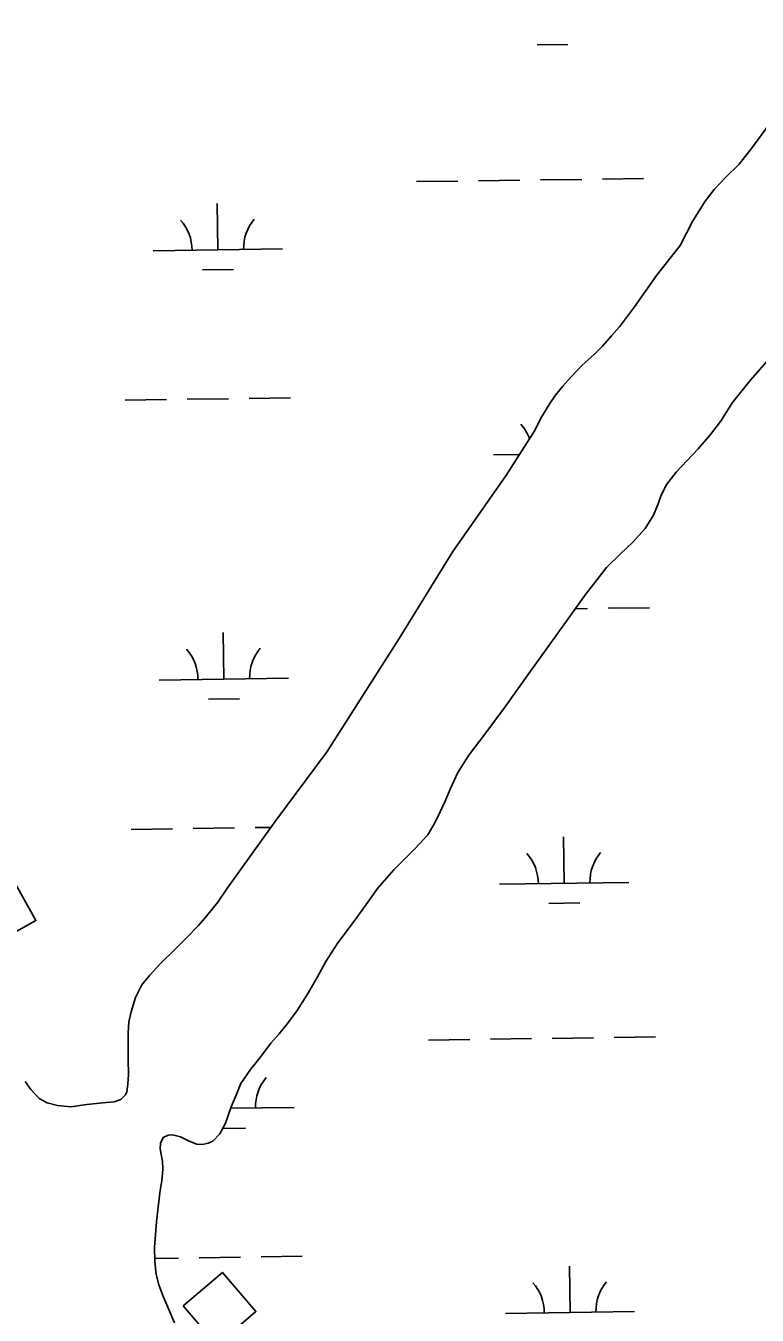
# Model space of a CAD drawing. Extents: x 3767014 to 3805179, y 361544 to 387384.
# Drawn here: x 3780033 to 3780600, y 368978 to 369977 of the extents above; entities that cross this region are included whole.
import ezdxf

# ---------------------------------------------------------------- set-up
doc = ezdxf.new("R2010")
doc.units = 0
for name, color, linetype in [('V-BLDG-OTLN', 7, 'Continuous'), ('V-TOPO-SHOR', 7, 'Continuous'), ('V-WETL-SWMP', 7, 'Continuous')]:
    doc.layers.add(name, color=color, linetype=linetype)

msp = doc.modelspace()

# ---------------------------------------------------------------- linework, layer by layer
at = {"layer": 'V-BLDG-OTLN'}
for points in [[(3779986.805, 369299.388), (3780006.203, 369264.406), (3780041.185, 369283.805), (3780021.786, 369318.786)], [(3780155.264, 368985.173), (3780181.244, 368954.759), (3780211.658, 368980.74), (3780185.678, 369011.154)]]:
    msp.add_lwpolyline(points, close=True, dxfattribs=at)
at = {"layer": 'V-TOPO-SHOR'}
for points in [[(3780443.633, 369691.075), (3780449.38, 369698.008), (3780455.802, 369705.053), (3780464.502, 369714.097), (3780473.612, 369722.373), (3780480.045, 369728.935), (3780487.221, 369736.873), (3780493.35, 369744.008), (3780504.995, 369759.526), (3780521.863, 369783.61), (3780540.198, 369807.054), (3780549.834, 369825.43), (3780559.628, 369841.29), (3780566.581, 369850.387), (3780575.473, 369859.532), (3780585.986, 369869.878), (3780596.332, 369883.036), (3780605.239, 369895.478), (3780629.792, 369930.425), (3780646.944, 369954.712), (3780663.123, 369979.071)], [(3780609.234, 369719.029), (3780594.464, 369702.405), (3780580.786, 369685.222), (3780571.453, 369670.495), (3780563.763, 369660.609), (3780554.145, 369649.501), (3780537.161, 369631.255), (3780529.944, 369622.066), (3780525.651, 369613.536), (3780523.27, 369606.819), (3780519.667, 369598.012), (3780513.263, 369587.668), (3780503.445, 369576.75), (3780493.963, 369568.093), (3780483.155, 369557.542), (3780466.927, 369536.476), (3780454.148, 369518.529), (3780437.11, 369494.603), (3780424.417, 369477.15), (3780403.972, 369448.338), (3780388.892, 369428.378), (3780376.469, 369411.91), (3780368.181, 369398.484), (3780362.51, 369386.2), (3780357.969, 369375.706), (3780354.439, 369367.979), (3780350.341, 369359.453), (3780344.788, 369350.307), (3780334.962, 369339.682), (3780318.425, 369323.212), (3780305.952, 369308.702), (3780297.054, 369296.239), (3780287.016, 369282.278), (3780275.064, 369266.509), (3780265.924, 369251.982), (3780259.454, 369240.266), (3780252.413, 369227.949), (3780243.552, 369214.016), (3780236.16, 369203.942), (3780229.597, 369196.043), (3780223.119, 369188.734), (3780215.629, 369178.656), (3780207.362, 369168.362), (3780200.091, 369157.41), (3780196.292, 369148.599), (3780192.505, 369139.397), (3780188.016, 369126.847), (3780183.715, 369118.514), (3780178.372, 369112.8), (3780174.786, 369111.242), (3780170.209, 369110.246), (3780165.992, 369110.437), (3780159.961, 369112.737), (3780153.114, 369116.29), (3780146.907, 369117.801), (3780143.779, 369117.529), (3780139.911, 369115.571), (3780137.664, 369111.305), (3780137.379, 369106.988), (3780138.272, 369102.603), (3780139.286, 369097.241), (3780139.54, 369090.979), (3780138.772, 369082.34), (3780137.344, 369072.706), (3780135.95, 369061.801), (3780134.764, 369050.314), (3780133.005, 369030.387), (3780133.367, 369019.622), (3780134.498, 369009.562)], [(3780032.956, 369159.144), (3780037.281, 369152.849), (3780043.853, 369146.027), (3780049.952, 369142.588), (3780058.058, 369140.362), (3780068.362, 369139.549), (3780080.639, 369141.212), (3780093.122, 369142.49), (3780101.926, 369143.387), (3780107.118, 369145.261), (3780110.723, 369148.648), (3780111.534, 369151.094), (3780112.451, 369157.129), (3780112.949, 369164.514), (3780112.758, 369176.151), (3780112.572, 369187.689), (3780112.742, 369196.52), (3780113.201, 369205.359), (3780115.048, 369213.068), (3780118.263, 369224.303), (3780123.361, 369233.935), (3780129.482, 369241.363), (3780137.883, 369250.786), (3780148.49, 369261.233), (3780157.39, 369269.99), (3780167.233, 369280.03), (3780173.359, 369287.263), (3780182.208, 369298.152), (3780189.036, 369308.409), (3780227.112, 369361.343), (3780266.825, 369414.804), (3780322.67, 369502.422), (3780364.074, 369569.891), (3780405.217, 369628.335), (3780427.72, 369663.714), (3780432.24, 369673.139), (3780439.236, 369684.469), (3780443.633, 369691.075)], [(3780134.498, 369009.562), (3780136.361, 369001.479), (3780139.505, 368993.133), (3780144.183, 368982.279), (3780148.645, 368972.107)]]:
    msp.add_lwpolyline(points, dxfattribs=at)
at = {"layer": 'V-WETL-SWMP'}
for p, q in [((3780429.407, 369962.4), (3780453.404, 369962.734)), ((3780432.016, 369857.786), (3780464.013, 369858.231)), ((3780480.011, 369858.453), (3780512.008, 369858.898)), ((3780336.025, 369856.453), (3780368.022, 369856.897)), ((3780384.021, 369857.12), (3780416.018, 369857.564)), ((3780182.153, 369803.569), (3780181.653, 369839.565)), ((3780132.158, 369802.874), (3780232.148, 369804.263)), ((3780170.368, 369787.972), (3780194.366, 369788.306)), ((3780158.351, 369687.795), (3780190.348, 369688.239)), ((3780206.346, 369688.461), (3780238.343, 369688.906)), ((3780110.355, 369687.128), (3780142.352, 369687.573)), ((3780395.817, 369644.659), (3780415.776, 369644.936)), ((3780459.08, 369525.455), (3780468.634, 369525.588)), ((3780484.632, 369525.81), (3780516.629, 369526.255)), ((3780186.774, 369470.926), (3780186.274, 369506.922)), ((3780136.779, 369470.231), (3780236.769, 369471.62)), ((3780174.989, 369455.329), (3780198.987, 369455.663)), ((3780114.976, 369354.485), (3780146.973, 369354.93)), ((3780162.972, 369355.152), (3780194.968, 369355.596)), ((3780210.967, 369355.819), (3780223.261, 369355.989)), ((3780450.433, 369312.711), (3780449.933, 369348.707)), ((3780400.438, 369312.016), (3780500.428, 369313.405)), ((3780438.648, 369297.114), (3780462.646, 369297.448)), ((3780345.267, 369191.167), (3780377.264, 369191.612)), ((3780393.262, 369191.834), (3780425.259, 369192.278)), ((3780441.258, 369192.501), (3780473.255, 369192.945)), ((3780489.253, 369193.167), (3780521.25, 369193.612)), ((3780192.11, 369138.293), (3780241.39, 369138.977)), ((3780185.914, 369122.774), (3780203.608, 369123.02)), ((3780133.286, 369022.032), (3780151.594, 369022.287)), ((3780167.592, 369022.509), (3780199.589, 369022.953)), ((3780215.588, 369023.176), (3780247.585, 369023.62)), ((3780455.054, 368980.068), (3780454.554, 369016.064)), ((3780405.058, 368979.373), (3780505.049, 368980.762))]:
    msp.add_line(p, q, dxfattribs=at)
for points in [[(3780605.239, 369895.479), (3780596.331, 369883.037), (3780585.986, 369869.879), (3780575.474, 369859.531), (3780566.581, 369850.387), (3780559.627, 369841.291), (3780549.834, 369825.431), (3780540.199, 369807.053), (3780521.862, 369783.61), (3780504.996, 369759.525), (3780493.35, 369744.007), (3780487.221, 369736.872), (3780480.045, 369728.934), (3780473.611, 369722.373), (3780464.503, 369714.096), (3780455.802, 369705.054), (3780449.379, 369698.008), (3780443.633, 369691.076), (3780439.237, 369684.468), (3780432.241, 369673.14), (3780427.721, 369663.715), (3780405.217, 369628.335), (3780364.075, 369569.892), (3780322.671, 369502.421), (3780266.826, 369414.804), (3780227.113, 369361.344), (3780189.036, 369308.409), (3780182.208, 369298.152), (3780173.359, 369287.263), (3780167.232, 369280.03), (3780157.391, 369269.99), (3780148.489, 369261.233), (3780137.883, 369250.786), (3780129.482, 369241.363), (3780123.36, 369233.936), (3780118.263, 369224.304), (3780115.048, 369213.069), (3780113.201, 369205.36), (3780112.741, 369196.521), (3780112.571, 369187.69), (3780112.759, 369176.151), (3780112.949, 369164.515), (3780112.452, 369157.13), (3780111.534, 369151.093), (3780110.722, 369148.648), (3780107.119, 369145.261), (3780101.927, 369143.386), (3780093.122, 369142.49), (3780080.64, 369141.212), (3780068.361, 369139.55), (3780058.059, 369140.363), (3780049.952, 369142.588)], [(3780134.497, 369009.562), (3780133.367, 369019.622), (3780133.004, 369030.387), (3780134.764, 369050.313), (3780135.95, 369061.801), (3780137.345, 369072.707), (3780138.772, 369082.341), (3780139.539, 369090.979), (3780139.286, 369097.241), (3780138.272, 369102.603), (3780137.38, 369106.988), (3780137.665, 369111.305), (3780139.911, 369115.572), (3780143.78, 369117.528), (3780146.907, 369117.801), (3780153.115, 369116.289), (3780159.961, 369112.737), (3780165.992, 369110.437), (3780170.208, 369110.247), (3780174.787, 369111.242), (3780178.373, 369112.8), (3780183.716, 369118.514), (3780188.016, 369126.848), (3780192.505, 369139.397), (3780196.293, 369148.599), (3780200.091, 369157.41), (3780207.362, 369168.363), (3780215.629, 369178.656), (3780223.118, 369188.733), (3780229.597, 369196.043), (3780236.16, 369203.942), (3780243.551, 369214.017), (3780252.414, 369227.948), (3780259.455, 369240.266), (3780265.924, 369251.983), (3780275.065, 369266.509), (3780287.017, 369282.279), (3780297.054, 369296.239), (3780305.953, 369308.701), (3780318.425, 369323.211), (3780334.962, 369339.682), (3780344.788, 369350.306), (3780350.34, 369359.454), (3780354.439, 369367.979), (3780357.97, 369375.705), (3780362.51, 369386.199), (3780368.181, 369398.484), (3780376.469, 369411.911), (3780388.893, 369428.378), (3780403.972, 369448.339), (3780424.416, 369477.15), (3780437.11, 369494.603), (3780454.148, 369518.53), (3780466.928, 369536.475), (3780483.155, 369557.542), (3780493.962, 369568.093), (3780503.445, 369576.75), (3780513.263, 369587.668), (3780519.668, 369598.012), (3780523.27, 369606.818), (3780525.651, 369613.537), (3780529.945, 369622.066), (3780537.162, 369631.255), (3780554.145, 369649.5), (3780563.763, 369660.609), (3780571.452, 369670.496), (3780580.785, 369685.222), (3780594.464, 369702.405), (3780609.235, 369719.029)], [(3780049.952, 369142.588), (3780043.853, 369146.026), (3780037.282, 369152.849), (3780032.956, 369159.144)], [(3780148.645, 368972.106), (3780144.182, 368982.279), (3780139.506, 368993.133), (3780136.362, 369001.479), (3780134.497, 369009.562)]]:
    msp.add_lwpolyline(points, dxfattribs=at)
for centre, start, end in [((3780126.909, 369803.276), 0.024037, 41.567696), ((3780237.384, 369804.811), 140.024034, 181.567693), ((3780390.568, 369645.061), 20.284754, 41.567696), ((3780131.53, 369470.633), 0.024037, 41.567696), ((3780242.005, 369472.168), 140.024034, 181.567693), ((3780395.189, 369312.418), 0.024037, 41.567696), ((3780505.664, 369313.953), 140.024034, 181.567693), ((3780246.626, 369139.525), 140.024034, 181.567693), ((3780399.809, 368979.775), 0.024037, 41.567696), ((3780510.285, 368981.31), 140.024034, 181.567693)]:
    msp.add_arc(centre, 35.246, start, end, dxfattribs=at)

doc.saveas('drawing.dxf')
